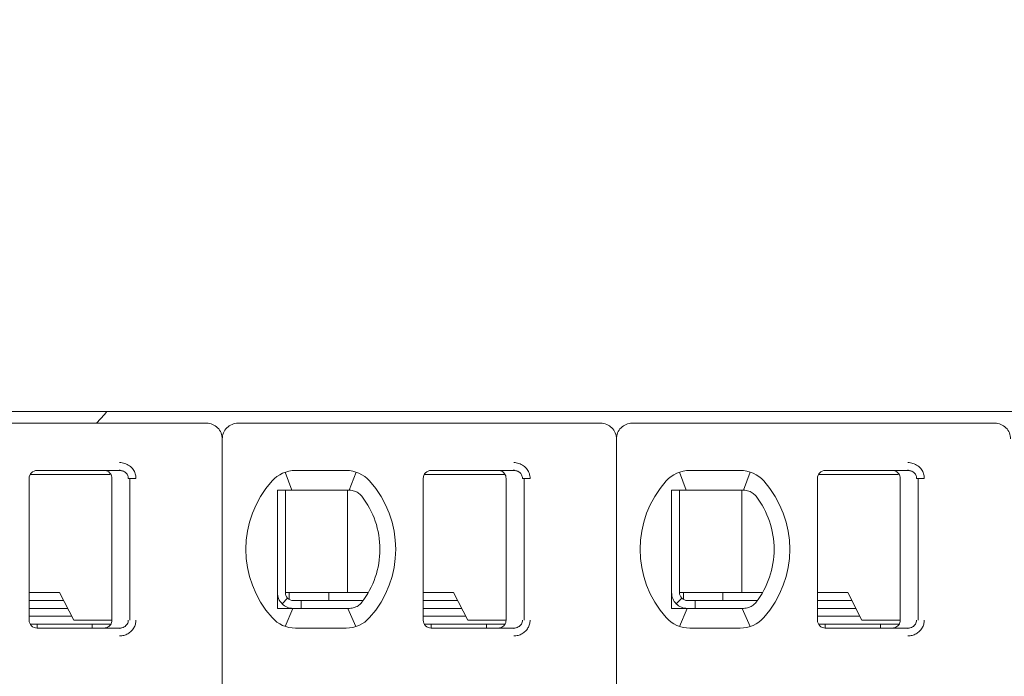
# Model space of a CAD drawing. Header units: millimetres. Extents: x -1114 to 1396, y -630 to 631.
# Tile 727 of 780: x 441.13 to 453.62, y 473.23 to 481.56. Entities that reach past the tile are written whole.
import ezdxf

# ---------------------------------------------------------------- set-up
doc = ezdxf.new("R2010")
doc.units = ezdxf.units.MM
doc.header["$MEASUREMENT"] = 0

msp = doc.modelspace()

# ---------------------------------------------------------------- linework, layer by layer
at = {"lineweight": 18}
for points, knots in [([(1038.9843, -629.7647), (1038.9843, -629.7647), (-1111.4882, -629.7647), (-1111.4882, -629.7647), (-1111.4882, -629.7647), (-1111.4882, -629.7647), (-1111.4882, 630.7883), (-1111.4882, 630.7883), (-1111.4882, 630.7883), (-1111.4882, 630.7883), (1038.9843, 630.7883), (1038.9843, 630.7883)], [0, 0, 0, 0, 0.3333333, 0.3333333, 0.3333333, 0.3333333, 0.6666667, 0.6666667, 0.6666667, 0.6666667, 1, 1, 1, 1]), ([(443.7044, 476.2434), (443.7044, 476.2964), (443.6834, 476.3473), (443.6458, 476.3848), (443.6458, 476.3848), (443.6083, 476.4223), (443.5575, 476.4434), (443.5044, 476.4434)], [0, 0, 0, 0, 0.5, 0.5, 0.5, 0.5, 1, 1, 1, 1]), ([(443.9044, 476.4434), (443.8514, 476.4434), (443.8005, 476.4223), (443.763, 476.3848), (443.763, 476.3848), (443.7255, 476.3473), (443.7044, 476.2964), (443.7044, 476.2434)], [0, 0, 0, 0, 0.5, 0.5, 0.5, 0.5, 1, 1, 1, 1]), ([(448.7044, 476.2434), (448.7044, 476.2964), (448.6834, 476.3473), (448.6458, 476.3848), (448.6458, 476.3848), (448.6083, 476.4223), (448.5575, 476.4434), (448.5044, 476.4434)], [0, 0, 0, 0, 0.5, 0.5, 0.5, 0.5, 1, 1, 1, 1]), ([(448.9044, 476.4434), (448.8514, 476.4434), (448.8005, 476.4223), (448.763, 476.3848), (448.763, 476.3848), (448.7255, 476.3473), (448.7044, 476.2964), (448.7044, 476.2434)], [0, 0, 0, 0, 0.5, 0.5, 0.5, 0.5, 1, 1, 1, 1]), ([(453.7044, 476.2434), (453.7044, 476.2964), (453.6834, 476.3473), (453.6458, 476.3848), (453.6458, 476.3848), (453.6083, 476.4223), (453.5575, 476.4434), (453.5044, 476.4434)], [0, 0, 0, 0, 0.5, 0.5, 0.5, 0.5, 1, 1, 1, 1]), ([(442.4019, 475.9434), (442.4239, 475.9435), (442.445, 475.9403), (442.4661, 475.9335), (442.4661, 475.9335), (442.4872, 475.9267), (442.5083, 475.9165), (442.5268, 475.9028), (442.5268, 475.9028), (442.5454, 475.8892), (442.5615, 475.8723), (442.5737, 475.855), (442.5737, 475.855), (442.5859, 475.8378), (442.5942, 475.8203), (442.5999, 475.8018), (442.5999, 475.8018), (442.6056, 475.7832), (442.6088, 475.7637), (442.6089, 475.7434)], [0, 0, 0, 0, 0.2, 0.2, 0.2, 0.2, 0.4, 0.4, 0.4, 0.4, 0.6, 0.6, 0.6, 0.6, 0.8, 0.8, 0.8, 0.8, 1, 1, 1, 1]), ([(447.4019, 475.9434), (447.4239, 475.9435), (447.445, 475.9403), (447.4661, 475.9335), (447.4661, 475.9335), (447.4872, 475.9267), (447.5083, 475.9165), (447.5268, 475.9028), (447.5268, 475.9028), (447.5454, 475.8892), (447.5615, 475.8723), (447.5737, 475.855), (447.5737, 475.855), (447.5859, 475.8378), (447.5942, 475.8203), (447.5999, 475.8018), (447.5999, 475.8018), (447.6056, 475.7832), (447.6088, 475.7637), (447.6089, 475.7434)], [0, 0, 0, 0, 0.2, 0.2, 0.2, 0.2, 0.4, 0.4, 0.4, 0.4, 0.6, 0.6, 0.6, 0.6, 0.8, 0.8, 0.8, 0.8, 1, 1, 1, 1]), ([(452.4019, 475.9434), (452.4239, 475.9435), (452.445, 475.9403), (452.4661, 475.9335), (452.4661, 475.9335), (452.4872, 475.9267), (452.5083, 475.9165), (452.5268, 475.9028), (452.5268, 475.9028), (452.5454, 475.8892), (452.5615, 475.8723), (452.5737, 475.855), (452.5737, 475.855), (452.5859, 475.8378), (452.5942, 475.8203), (452.5999, 475.8018), (452.5999, 475.8018), (452.6056, 475.7832), (452.6088, 475.7637), (452.6089, 475.7434)], [0, 0, 0, 0, 0.2, 0.2, 0.2, 0.2, 0.4, 0.4, 0.4, 0.4, 0.6, 0.6, 0.6, 0.6, 0.8, 0.8, 0.8, 0.8, 1, 1, 1, 1]), ([(441.3544, 475.8434), (441.3279, 475.8434), (441.3025, 475.8328), (441.2837, 475.8141), (441.2837, 475.8141), (441.265, 475.7953), (441.2544, 475.7699), (441.2544, 475.7434)], [0, 0, 0, 0, 0.5, 0.5, 0.5, 0.5, 1, 1, 1, 1]), ([(441.3544, 475.8434), (441.3279, 475.8434), (441.3025, 475.8328), (441.2837, 475.8141), (441.2837, 475.8141), (441.265, 475.7953), (441.2544, 475.7699), (441.2544, 475.7434)], [0, 0, 0, 0, 0.5, 0.5, 0.5, 0.5, 1, 1, 1, 1]), ([(442.3044, 475.7434), (442.3044, 475.7538), (442.3028, 475.7642), (442.2996, 475.7742), (442.2996, 475.7742), (442.2963, 475.7841), (442.2915, 475.7936), (442.2854, 475.8021), (442.2854, 475.8021), (442.2793, 475.8105), (442.2718, 475.818), (442.2634, 475.8241), (442.2634, 475.8241), (442.255, 475.8303), (442.2455, 475.8352), (442.2355, 475.8384), (442.2355, 475.8384), (442.2255, 475.8417), (442.215, 475.8434), (442.2044, 475.8434)], [0, 0, 0, 0, 0.2, 0.2, 0.2, 0.2, 0.4, 0.4, 0.4, 0.4, 0.6, 0.6, 0.6, 0.6, 0.8, 0.8, 0.8, 0.8, 1, 1, 1, 1]), ([(442.4019, 475.8434), (442.4106, 475.8434), (442.4193, 475.8424), (442.4278, 475.8406), (442.4278, 475.8406), (442.4362, 475.8387), (442.4444, 475.836), (442.4521, 475.8325), (442.4521, 475.8325), (442.4597, 475.8289), (442.4668, 475.8246), (442.4734, 475.8196), (442.4734, 475.8196), (442.4796, 475.8148), (442.4852, 475.8094), (442.4901, 475.8035), (442.4901, 475.8035), (442.4947, 475.7981), (442.4986, 475.7922), (442.5018, 475.7859), (442.5018, 475.7859), (442.5051, 475.7797), (442.5076, 475.7731), (442.5094, 475.7663), (442.5094, 475.7663), (442.5113, 475.7588), (442.5123, 475.7511), (442.5123, 475.7434)], [0, 0, 0, 0, 0.1428571, 0.1428571, 0.1428571, 0.1428571, 0.2857143, 0.2857143, 0.2857143, 0.2857143, 0.4285714, 0.4285714, 0.4285714, 0.4285714, 0.5714286, 0.5714286, 0.5714286, 0.5714286, 0.7142857, 0.7142857, 0.7142857, 0.7142857, 0.8571429, 0.8571429, 0.8571429, 0.8571429, 1, 1, 1, 1]), ([(446.3544, 475.8434), (446.3279, 475.8434), (446.3025, 475.8328), (446.2837, 475.8141), (446.2837, 475.8141), (446.265, 475.7953), (446.2544, 475.7699), (446.2544, 475.7434)], [0, 0, 0, 0, 0.5, 0.5, 0.5, 0.5, 1, 1, 1, 1]), ([(446.3544, 475.8434), (446.3279, 475.8434), (446.3025, 475.8328), (446.2837, 475.8141), (446.2837, 475.8141), (446.265, 475.7953), (446.2544, 475.7699), (446.2544, 475.7434)], [0, 0, 0, 0, 0.5, 0.5, 0.5, 0.5, 1, 1, 1, 1]), ([(447.3044, 475.7434), (447.3044, 475.7538), (447.3028, 475.7642), (447.2996, 475.7742), (447.2996, 475.7742), (447.2963, 475.7841), (447.2915, 475.7936), (447.2854, 475.8021), (447.2854, 475.8021), (447.2793, 475.8105), (447.2718, 475.818), (447.2634, 475.8241), (447.2634, 475.8241), (447.255, 475.8303), (447.2455, 475.8352), (447.2355, 475.8384), (447.2355, 475.8384), (447.2255, 475.8417), (447.215, 475.8434), (447.2044, 475.8434)], [0, 0, 0, 0, 0.2, 0.2, 0.2, 0.2, 0.4, 0.4, 0.4, 0.4, 0.6, 0.6, 0.6, 0.6, 0.8, 0.8, 0.8, 0.8, 1, 1, 1, 1]), ([(447.4019, 475.8434), (447.4106, 475.8434), (447.4193, 475.8424), (447.4278, 475.8406), (447.4278, 475.8406), (447.4362, 475.8387), (447.4444, 475.836), (447.4521, 475.8325), (447.4521, 475.8325), (447.4597, 475.8289), (447.4668, 475.8246), (447.4734, 475.8196), (447.4734, 475.8196), (447.4796, 475.8148), (447.4852, 475.8094), (447.4901, 475.8035), (447.4901, 475.8035), (447.4947, 475.7981), (447.4986, 475.7922), (447.5018, 475.7859), (447.5018, 475.7859), (447.5051, 475.7797), (447.5076, 475.7731), (447.5094, 475.7663), (447.5094, 475.7663), (447.5113, 475.7588), (447.5123, 475.7511), (447.5123, 475.7434)], [0, 0, 0, 0, 0.1428571, 0.1428571, 0.1428571, 0.1428571, 0.2857143, 0.2857143, 0.2857143, 0.2857143, 0.4285714, 0.4285714, 0.4285714, 0.4285714, 0.5714286, 0.5714286, 0.5714286, 0.5714286, 0.7142857, 0.7142857, 0.7142857, 0.7142857, 0.8571429, 0.8571429, 0.8571429, 0.8571429, 1, 1, 1, 1]), ([(451.3544, 475.8434), (451.3279, 475.8434), (451.3025, 475.8328), (451.2837, 475.8141), (451.2837, 475.8141), (451.265, 475.7953), (451.2544, 475.7699), (451.2544, 475.7434)], [0, 0, 0, 0, 0.5, 0.5, 0.5, 0.5, 1, 1, 1, 1]), ([(451.3544, 475.8434), (451.3279, 475.8434), (451.3025, 475.8328), (451.2837, 475.8141), (451.2837, 475.8141), (451.265, 475.7953), (451.2544, 475.7699), (451.2544, 475.7434)], [0, 0, 0, 0, 0.5, 0.5, 0.5, 0.5, 1, 1, 1, 1]), ([(452.3044, 475.7434), (452.3044, 475.7538), (452.3028, 475.7642), (452.2996, 475.7742), (452.2996, 475.7742), (452.2963, 475.7841), (452.2915, 475.7936), (452.2854, 475.8021), (452.2854, 475.8021), (452.2793, 475.8105), (452.2718, 475.818), (452.2634, 475.8241), (452.2634, 475.8241), (452.255, 475.8303), (452.2455, 475.8352), (452.2355, 475.8384), (452.2355, 475.8384), (452.2255, 475.8417), (452.215, 475.8434), (452.2044, 475.8434)], [0, 0, 0, 0, 0.2, 0.2, 0.2, 0.2, 0.4, 0.4, 0.4, 0.4, 0.6, 0.6, 0.6, 0.6, 0.8, 0.8, 0.8, 0.8, 1, 1, 1, 1]), ([(452.4019, 475.8434), (452.4106, 475.8434), (452.4193, 475.8424), (452.4278, 475.8406), (452.4278, 475.8406), (452.4362, 475.8387), (452.4444, 475.836), (452.4521, 475.8325), (452.4521, 475.8325), (452.4597, 475.8289), (452.4668, 475.8246), (452.4734, 475.8196), (452.4734, 475.8196), (452.4796, 475.8148), (452.4852, 475.8094), (452.4901, 475.8035), (452.4901, 475.8035), (452.4947, 475.7981), (452.4986, 475.7922), (452.5018, 475.7859), (452.5018, 475.7859), (452.5051, 475.7797), (452.5076, 475.7731), (452.5094, 475.7663), (452.5094, 475.7663), (452.5113, 475.7588), (452.5123, 475.7511), (452.5123, 475.7434)], [0, 0, 0, 0, 0.1428571, 0.1428571, 0.1428571, 0.1428571, 0.2857143, 0.2857143, 0.2857143, 0.2857143, 0.4285714, 0.4285714, 0.4285714, 0.4285714, 0.5714286, 0.5714286, 0.5714286, 0.5714286, 0.7142857, 0.7142857, 0.7142857, 0.7142857, 0.8571429, 0.8571429, 0.8571429, 0.8571429, 1, 1, 1, 1]), ([(444.4659, 475.5934), (444.4591, 475.5934), (444.4523, 475.5934), (444.4455, 475.5934), (444.4455, 475.5934), (444.4387, 475.5934), (444.4319, 475.5934), (444.425, 475.5934), (444.425, 475.5934), (444.4182, 475.5934), (444.4113, 475.5934), (444.4044, 475.5934)], [0, 0, 0, 0, 0.3333333, 0.3333333, 0.3333333, 0.3333333, 0.6666667, 0.6666667, 0.6666667, 0.6666667, 1, 1, 1, 1]), ([(444.4044, 475.5934), (444.4044, 475.5424), (444.4044, 475.49), (444.4044, 475.435), (444.4044, 475.435), (444.4044, 475.4076), (444.4044, 475.3795), (444.4044, 475.3505), (444.4044, 475.3505), (444.4044, 475.3361), (444.4044, 475.3214), (444.4044, 475.3065), (444.4044, 475.3065), (444.4044, 475.2915), (444.4044, 475.2764), (444.4044, 475.261), (444.4044, 475.261), (444.4044, 475.2302), (444.4044, 475.1987), (444.4044, 475.166), (444.4044, 475.166), (444.4044, 475.1333), (444.4044, 475.0994), (444.4044, 475.0641), (444.4044, 475.0641), (444.4044, 475.0464), (444.4044, 475.0285), (444.4044, 475.0104), (444.4044, 475.0104), (444.4044, 474.9923), (444.4044, 474.974), (444.4044, 474.9555), (444.4044, 474.9555), (444.4044, 474.937), (444.4044, 474.9182), (444.4044, 474.8993), (444.4044, 474.8993), (444.4044, 474.8803), (444.4044, 474.8611), (444.4044, 474.842), (444.4044, 474.842), (444.4044, 474.804), (444.4044, 474.7665), (444.4044, 474.7294), (444.4044, 474.7294), (444.4044, 474.7201), (444.4044, 474.7109), (444.4044, 474.7017), (444.4044, 474.7017), (444.4044, 474.6925), (444.4044, 474.6833), (444.4044, 474.6741), (444.4044, 474.6741), (444.4044, 474.6559), (444.4044, 474.6381), (444.4044, 474.6206), (444.4044, 474.6206), (444.4044, 474.5857), (444.4044, 474.552), (444.4044, 474.5194), (444.4044, 474.5194), (444.4044, 474.5031), (444.4044, 474.487), (444.4044, 474.4711), (444.4044, 474.4711), (444.4044, 474.4553), (444.4044, 474.4396), (444.4044, 474.4243), (444.4044, 474.4243), (444.4044, 474.3936), (444.4044, 474.364), (444.4044, 474.3353), (444.4044, 474.3353), (444.4044, 474.3065), (444.4044, 474.2785), (444.4044, 474.2512), (444.4044, 474.2512), (444.4044, 474.1965), (444.4044, 474.1442), (444.4044, 474.0934)], [0, 0, 0, 0, 0.05, 0.05, 0.05, 0.05, 0.1, 0.1, 0.1, 0.1, 0.15, 0.15, 0.15, 0.15, 0.2, 0.2, 0.2, 0.2, 0.25, 0.25, 0.25, 0.25, 0.3, 0.3, 0.3, 0.3, 0.35, 0.35, 0.35, 0.35, 0.4, 0.4, 0.4, 0.4, 0.45, 0.45, 0.45, 0.45, 0.5, 0.5, 0.5, 0.5, 0.55, 0.55, 0.55, 0.55, 0.6, 0.6, 0.6, 0.6, 0.65, 0.65, 0.65, 0.65, 0.7, 0.7, 0.7, 0.7, 0.75, 0.75, 0.75, 0.75, 0.8, 0.8, 0.8, 0.8, 0.85, 0.85, 0.85, 0.85, 0.9, 0.9, 0.9, 0.9, 0.95, 0.95, 0.95, 0.95, 1, 1, 1, 1]), ([(444.6336, 475.5934), (444.6285, 475.5934), (444.6232, 475.5934), (444.618, 475.5934), (444.618, 475.5934), (444.6127, 475.5934), (444.6074, 475.5934), (444.602, 475.5934), (444.602, 475.5934), (444.5966, 475.5934), (444.5911, 475.5934), (444.5855, 475.5934), (444.5855, 475.5934), (444.5798, 475.5934), (444.574, 475.5934), (444.568, 475.5934), (444.568, 475.5934), (444.562, 475.5934), (444.5559, 475.5934), (444.5496, 475.5934), (444.5496, 475.5934), (444.5434, 475.5934), (444.5369, 475.5934), (444.5303, 475.5934), (444.5303, 475.5934), (444.5238, 475.5934), (444.517, 475.5934), (444.5101, 475.5934), (444.5101, 475.5934), (444.5031, 475.5934), (444.496, 475.5934), (444.4886, 475.5934), (444.4886, 475.5934), (444.4813, 475.5934), (444.4737, 475.5934), (444.4659, 475.5934)], [0, 0, 0, 0, 0.1111111, 0.1111111, 0.1111111, 0.1111111, 0.2222222, 0.2222222, 0.2222222, 0.2222222, 0.3333333, 0.3333333, 0.3333333, 0.3333333, 0.4444444, 0.4444444, 0.4444444, 0.4444444, 0.5555556, 0.5555556, 0.5555556, 0.5555556, 0.6666667, 0.6666667, 0.6666667, 0.6666667, 0.7777778, 0.7777778, 0.7777778, 0.7777778, 0.8888889, 0.8888889, 0.8888889, 0.8888889, 1, 1, 1, 1]), ([(445.2752, 475.5934), (445.2797, 475.5934), (445.2842, 475.5934), (445.2888, 475.5934), (445.2888, 475.5934), (445.2934, 475.5934), (445.2981, 475.5934), (445.3027, 475.5934), (445.3027, 475.5934), (445.3074, 475.5934), (445.3121, 475.5934), (445.3168, 475.5934)], [0, 0, 0, 0, 0.3333333, 0.3333333, 0.3333333, 0.3333333, 0.6666667, 0.6666667, 0.6666667, 0.6666667, 1, 1, 1, 1]), ([(445.3168, 475.5934), (445.3281, 475.5934), (445.3393, 475.5924), (445.3504, 475.5905), (445.3504, 475.5905), (445.3615, 475.5886), (445.3725, 475.5858), (445.3832, 475.582), (445.3832, 475.582), (445.3939, 475.5783), (445.4044, 475.5736), (445.4145, 475.5679)], [0, 0, 0, 0, 0.3333333, 0.3333333, 0.3333333, 0.3333333, 0.6666667, 0.6666667, 0.6666667, 0.6666667, 1, 1, 1, 1]), ([(445.4145, 475.5679), (445.4227, 475.5633), (445.4305, 475.5582), (445.4378, 475.5526), (445.4378, 475.5526), (445.4452, 475.547), (445.452, 475.5411), (445.4582, 475.5348), (445.4582, 475.5348), (445.4644, 475.5286), (445.47, 475.5222), (445.4751, 475.5156)], [0, 0, 0, 0, 0.3333333, 0.3333333, 0.3333333, 0.3333333, 0.6666667, 0.6666667, 0.6666667, 0.6666667, 1, 1, 1, 1]), ([(449.4659, 475.5934), (449.4591, 475.5934), (449.4523, 475.5934), (449.4455, 475.5934), (449.4455, 475.5934), (449.4387, 475.5934), (449.4319, 475.5934), (449.425, 475.5934), (449.425, 475.5934), (449.4182, 475.5934), (449.4113, 475.5934), (449.4044, 475.5934)], [0, 0, 0, 0, 0.3333333, 0.3333333, 0.3333333, 0.3333333, 0.6666667, 0.6666667, 0.6666667, 0.6666667, 1, 1, 1, 1]), ([(449.4044, 475.5934), (449.4044, 475.5424), (449.4044, 475.49), (449.4044, 475.435), (449.4044, 475.435), (449.4044, 475.4076), (449.4044, 475.3795), (449.4044, 475.3505), (449.4044, 475.3505), (449.4044, 475.3361), (449.4044, 475.3214), (449.4044, 475.3065), (449.4044, 475.3065), (449.4044, 475.2915), (449.4044, 475.2764), (449.4044, 475.261), (449.4044, 475.261), (449.4044, 475.2302), (449.4044, 475.1987), (449.4044, 475.166), (449.4044, 475.166), (449.4044, 475.1333), (449.4044, 475.0994), (449.4044, 475.0641), (449.4044, 475.0641), (449.4044, 475.0464), (449.4044, 475.0285), (449.4044, 475.0104), (449.4044, 475.0104), (449.4044, 474.9923), (449.4044, 474.974), (449.4044, 474.9555), (449.4044, 474.9555), (449.4044, 474.937), (449.4044, 474.9182), (449.4044, 474.8993), (449.4044, 474.8993), (449.4044, 474.8803), (449.4044, 474.8611), (449.4044, 474.842), (449.4044, 474.842), (449.4044, 474.804), (449.4044, 474.7665), (449.4044, 474.7294), (449.4044, 474.7294), (449.4044, 474.7201), (449.4044, 474.7109), (449.4044, 474.7017), (449.4044, 474.7017), (449.4044, 474.6925), (449.4044, 474.6833), (449.4044, 474.6741), (449.4044, 474.6741), (449.4044, 474.6559), (449.4044, 474.6381), (449.4044, 474.6206), (449.4044, 474.6206), (449.4044, 474.5857), (449.4044, 474.552), (449.4044, 474.5194), (449.4044, 474.5194), (449.4044, 474.5031), (449.4044, 474.487), (449.4044, 474.4711), (449.4044, 474.4711), (449.4044, 474.4553), (449.4044, 474.4396), (449.4044, 474.4243), (449.4044, 474.4243), (449.4044, 474.3936), (449.4044, 474.364), (449.4044, 474.3353), (449.4044, 474.3353), (449.4044, 474.3065), (449.4044, 474.2785), (449.4044, 474.2512), (449.4044, 474.2512), (449.4044, 474.1965), (449.4044, 474.1442), (449.4044, 474.0934)], [0, 0, 0, 0, 0.05, 0.05, 0.05, 0.05, 0.1, 0.1, 0.1, 0.1, 0.15, 0.15, 0.15, 0.15, 0.2, 0.2, 0.2, 0.2, 0.25, 0.25, 0.25, 0.25, 0.3, 0.3, 0.3, 0.3, 0.35, 0.35, 0.35, 0.35, 0.4, 0.4, 0.4, 0.4, 0.45, 0.45, 0.45, 0.45, 0.5, 0.5, 0.5, 0.5, 0.55, 0.55, 0.55, 0.55, 0.6, 0.6, 0.6, 0.6, 0.65, 0.65, 0.65, 0.65, 0.7, 0.7, 0.7, 0.7, 0.75, 0.75, 0.75, 0.75, 0.8, 0.8, 0.8, 0.8, 0.85, 0.85, 0.85, 0.85, 0.9, 0.9, 0.9, 0.9, 0.95, 0.95, 0.95, 0.95, 1, 1, 1, 1]), ([(449.6336, 475.5934), (449.6285, 475.5934), (449.6232, 475.5934), (449.618, 475.5934), (449.618, 475.5934), (449.6127, 475.5934), (449.6074, 475.5934), (449.602, 475.5934), (449.602, 475.5934), (449.5966, 475.5934), (449.5911, 475.5934), (449.5855, 475.5934), (449.5855, 475.5934), (449.5798, 475.5934), (449.574, 475.5934), (449.568, 475.5934), (449.568, 475.5934), (449.562, 475.5934), (449.5559, 475.5934), (449.5496, 475.5934), (449.5496, 475.5934), (449.5434, 475.5934), (449.5369, 475.5934), (449.5303, 475.5934), (449.5303, 475.5934), (449.5238, 475.5934), (449.517, 475.5934), (449.5101, 475.5934), (449.5101, 475.5934), (449.5031, 475.5934), (449.496, 475.5934), (449.4886, 475.5934), (449.4886, 475.5934), (449.4813, 475.5934), (449.4737, 475.5934), (449.4659, 475.5934)], [0, 0, 0, 0, 0.1111111, 0.1111111, 0.1111111, 0.1111111, 0.2222222, 0.2222222, 0.2222222, 0.2222222, 0.3333333, 0.3333333, 0.3333333, 0.3333333, 0.4444444, 0.4444444, 0.4444444, 0.4444444, 0.5555556, 0.5555556, 0.5555556, 0.5555556, 0.6666667, 0.6666667, 0.6666667, 0.6666667, 0.7777778, 0.7777778, 0.7777778, 0.7777778, 0.8888889, 0.8888889, 0.8888889, 0.8888889, 1, 1, 1, 1]), ([(450.2752, 475.5934), (450.2797, 475.5934), (450.2842, 475.5934), (450.2888, 475.5934), (450.2888, 475.5934), (450.2934, 475.5934), (450.2981, 475.5934), (450.3027, 475.5934), (450.3027, 475.5934), (450.3074, 475.5934), (450.3121, 475.5934), (450.3168, 475.5934)], [0, 0, 0, 0, 0.3333333, 0.3333333, 0.3333333, 0.3333333, 0.6666667, 0.6666667, 0.6666667, 0.6666667, 1, 1, 1, 1]), ([(450.3168, 475.5934), (450.3281, 475.5934), (450.3393, 475.5924), (450.3504, 475.5905), (450.3504, 475.5905), (450.3615, 475.5886), (450.3725, 475.5858), (450.3832, 475.582), (450.3832, 475.582), (450.3939, 475.5783), (450.4044, 475.5736), (450.4145, 475.5679)], [0, 0, 0, 0, 0.3333333, 0.3333333, 0.3333333, 0.3333333, 0.6666667, 0.6666667, 0.6666667, 0.6666667, 1, 1, 1, 1]), ([(450.4145, 475.5679), (450.4227, 475.5633), (450.4305, 475.5582), (450.4378, 475.5526), (450.4378, 475.5526), (450.4452, 475.547), (450.452, 475.5411), (450.4582, 475.5348), (450.4582, 475.5348), (450.4644, 475.5286), (450.47, 475.5222), (450.4751, 475.5156)], [0, 0, 0, 0, 0.3333333, 0.3333333, 0.3333333, 0.3333333, 0.6666667, 0.6666667, 0.6666667, 0.6666667, 1, 1, 1, 1]), ([(444.4044, 474.2934), (444.4044, 474.2403), (444.4255, 474.1895), (444.463, 474.152), (444.463, 474.152), (444.5005, 474.1144), (444.5514, 474.0934), (444.6044, 474.0934)], [0, 0, 0, 0, 0.5, 0.5, 0.5, 0.5, 1, 1, 1, 1]), ([(444.5044, 474.2934), (444.5044, 474.2669), (444.515, 474.2414), (444.5337, 474.2227), (444.5337, 474.2227), (444.5525, 474.2039), (444.5779, 474.1934), (444.6044, 474.1934)], [0, 0, 0, 0, 0.5, 0.5, 0.5, 0.5, 1, 1, 1, 1]), ([(449.4044, 474.2934), (449.4044, 474.2403), (449.4255, 474.1895), (449.463, 474.152), (449.463, 474.152), (449.5005, 474.1144), (449.5514, 474.0934), (449.6044, 474.0934)], [0, 0, 0, 0, 0.5, 0.5, 0.5, 0.5, 1, 1, 1, 1]), ([(449.5044, 474.2934), (449.5044, 474.2669), (449.515, 474.2414), (449.5337, 474.2227), (449.5337, 474.2227), (449.5525, 474.2039), (449.5779, 474.1934), (449.6044, 474.1934)], [0, 0, 0, 0, 0.5, 0.5, 0.5, 0.5, 1, 1, 1, 1]), ([(445.4751, 474.1712), (445.4698, 474.1643), (445.464, 474.1576), (445.4577, 474.1514), (445.4577, 474.1514), (445.4514, 474.1451), (445.4446, 474.1393), (445.4374, 474.1338), (445.4374, 474.1338), (445.4302, 474.1284), (445.4225, 474.1233), (445.4145, 474.1188)], [0, 0, 0, 0, 0.3333333, 0.3333333, 0.3333333, 0.3333333, 0.6666667, 0.6666667, 0.6666667, 0.6666667, 1, 1, 1, 1]), ([(450.4751, 474.1712), (450.4698, 474.1643), (450.464, 474.1576), (450.4577, 474.1514), (450.4577, 474.1514), (450.4514, 474.1451), (450.4446, 474.1393), (450.4374, 474.1338), (450.4374, 474.1338), (450.4302, 474.1284), (450.4225, 474.1233), (450.4145, 474.1188)], [0, 0, 0, 0, 0.3333333, 0.3333333, 0.3333333, 0.3333333, 0.6666667, 0.6666667, 0.6666667, 0.6666667, 1, 1, 1, 1]), ([(444.4044, 474.0934), (444.4113, 474.0934), (444.4182, 474.0934), (444.425, 474.0934), (444.425, 474.0934), (444.4319, 474.0934), (444.4387, 474.0934), (444.4455, 474.0934), (444.4455, 474.0934), (444.4523, 474.0934), (444.4591, 474.0934), (444.4659, 474.0934)], [0, 0, 0, 0, 0.3333333, 0.3333333, 0.3333333, 0.3333333, 0.6666667, 0.6666667, 0.6666667, 0.6666667, 1, 1, 1, 1]), ([(444.4659, 474.0934), (444.4737, 474.0934), (444.4813, 474.0934), (444.4886, 474.0934), (444.4886, 474.0934), (444.496, 474.0934), (444.5031, 474.0934), (444.5101, 474.0934), (444.5101, 474.0934), (444.517, 474.0934), (444.5238, 474.0934), (444.5303, 474.0934), (444.5303, 474.0934), (444.5369, 474.0934), (444.5434, 474.0934), (444.5496, 474.0934), (444.5496, 474.0934), (444.5559, 474.0934), (444.562, 474.0934), (444.568, 474.0934), (444.568, 474.0934), (444.574, 474.0934), (444.5798, 474.0934), (444.5854, 474.0934), (444.5854, 474.0934), (444.5911, 474.0934), (444.5966, 474.0934), (444.602, 474.0934), (444.602, 474.0934), (444.6074, 474.0934), (444.6127, 474.0934), (444.618, 474.0934), (444.618, 474.0934), (444.6232, 474.0934), (444.6284, 474.0934), (444.6336, 474.0934)], [0, 0, 0, 0, 0.1111111, 0.1111111, 0.1111111, 0.1111111, 0.2222222, 0.2222222, 0.2222222, 0.2222222, 0.3333333, 0.3333333, 0.3333333, 0.3333333, 0.4444444, 0.4444444, 0.4444444, 0.4444444, 0.5555556, 0.5555556, 0.5555556, 0.5555556, 0.6666667, 0.6666667, 0.6666667, 0.6666667, 0.7777778, 0.7777778, 0.7777778, 0.7777778, 0.8888889, 0.8888889, 0.8888889, 0.8888889, 1, 1, 1, 1]), ([(445.3168, 474.0934), (445.3121, 474.0934), (445.3074, 474.0934), (445.3027, 474.0934), (445.3027, 474.0934), (445.298, 474.0934), (445.2934, 474.0934), (445.2888, 474.0934), (445.2888, 474.0934), (445.2842, 474.0934), (445.2797, 474.0934), (445.2752, 474.0934)], [0, 0, 0, 0, 0.3333333, 0.3333333, 0.3333333, 0.3333333, 0.6666667, 0.6666667, 0.6666667, 0.6666667, 1, 1, 1, 1]), ([(445.4145, 474.1188), (445.4044, 474.1132), (445.3939, 474.1085), (445.3831, 474.1047), (445.3831, 474.1047), (445.3724, 474.1009), (445.3614, 474.0981), (445.3503, 474.0962), (445.3503, 474.0962), (445.3393, 474.0943), (445.328, 474.0934), (445.3168, 474.0934)], [0, 0, 0, 0, 0.3333333, 0.3333333, 0.3333333, 0.3333333, 0.6666667, 0.6666667, 0.6666667, 0.6666667, 1, 1, 1, 1]), ([(449.4044, 474.0934), (449.4113, 474.0934), (449.4182, 474.0934), (449.425, 474.0934), (449.425, 474.0934), (449.4319, 474.0934), (449.4387, 474.0934), (449.4455, 474.0934), (449.4455, 474.0934), (449.4523, 474.0934), (449.4591, 474.0934), (449.4659, 474.0934)], [0, 0, 0, 0, 0.3333333, 0.3333333, 0.3333333, 0.3333333, 0.6666667, 0.6666667, 0.6666667, 0.6666667, 1, 1, 1, 1]), ([(449.4659, 474.0934), (449.4737, 474.0934), (449.4813, 474.0934), (449.4886, 474.0934), (449.4886, 474.0934), (449.496, 474.0934), (449.5031, 474.0934), (449.5101, 474.0934), (449.5101, 474.0934), (449.517, 474.0934), (449.5238, 474.0934), (449.5303, 474.0934), (449.5303, 474.0934), (449.5369, 474.0934), (449.5434, 474.0934), (449.5496, 474.0934), (449.5496, 474.0934), (449.5559, 474.0934), (449.562, 474.0934), (449.568, 474.0934), (449.568, 474.0934), (449.574, 474.0934), (449.5798, 474.0934), (449.5854, 474.0934), (449.5854, 474.0934), (449.5911, 474.0934), (449.5966, 474.0934), (449.602, 474.0934), (449.602, 474.0934), (449.6074, 474.0934), (449.6127, 474.0934), (449.618, 474.0934), (449.618, 474.0934), (449.6232, 474.0934), (449.6284, 474.0934), (449.6336, 474.0934)], [0, 0, 0, 0, 0.1111111, 0.1111111, 0.1111111, 0.1111111, 0.2222222, 0.2222222, 0.2222222, 0.2222222, 0.3333333, 0.3333333, 0.3333333, 0.3333333, 0.4444444, 0.4444444, 0.4444444, 0.4444444, 0.5555556, 0.5555556, 0.5555556, 0.5555556, 0.6666667, 0.6666667, 0.6666667, 0.6666667, 0.7777778, 0.7777778, 0.7777778, 0.7777778, 0.8888889, 0.8888889, 0.8888889, 0.8888889, 1, 1, 1, 1]), ([(450.3168, 474.0934), (450.3121, 474.0934), (450.3074, 474.0934), (450.3027, 474.0934), (450.3027, 474.0934), (450.298, 474.0934), (450.2934, 474.0934), (450.2888, 474.0934), (450.2888, 474.0934), (450.2842, 474.0934), (450.2797, 474.0934), (450.2752, 474.0934)], [0, 0, 0, 0, 0.3333333, 0.3333333, 0.3333333, 0.3333333, 0.6666667, 0.6666667, 0.6666667, 0.6666667, 1, 1, 1, 1]), ([(450.4145, 474.1188), (450.4044, 474.1132), (450.3939, 474.1085), (450.3831, 474.1047), (450.3831, 474.1047), (450.3724, 474.1009), (450.3614, 474.0981), (450.3503, 474.0962), (450.3503, 474.0962), (450.3393, 474.0943), (450.328, 474.0934), (450.3168, 474.0934)], [0, 0, 0, 0, 0.3333333, 0.3333333, 0.3333333, 0.3333333, 0.6666667, 0.6666667, 0.6666667, 0.6666667, 1, 1, 1, 1]), ([(441.2544, 473.9434), (441.2544, 473.9169), (441.265, 473.8914), (441.2837, 473.8727), (441.2837, 473.8727), (441.3025, 473.8539), (441.3279, 473.8434), (441.3544, 473.8434)], [0, 0, 0, 0, 0.5, 0.5, 0.5, 0.5, 1, 1, 1, 1]), ([(441.2544, 473.9434), (441.2544, 473.9169), (441.265, 473.8914), (441.2837, 473.8727), (441.2837, 473.8727), (441.3025, 473.8539), (441.3279, 473.8434), (441.3544, 473.8434)], [0, 0, 0, 0, 0.5, 0.5, 0.5, 0.5, 1, 1, 1, 1]), ([(442.3044, 473.9434), (442.3044, 473.9329), (442.3028, 473.9225), (442.2996, 473.9126), (442.2996, 473.9126), (442.2963, 473.9026), (442.2915, 473.8932), (442.2854, 473.8847), (442.2854, 473.8847), (442.2793, 473.8762), (442.2718, 473.8688), (442.2634, 473.8626), (442.2634, 473.8626), (442.255, 473.8565), (442.2455, 473.8516), (442.2355, 473.8483), (442.2355, 473.8483), (442.2255, 473.8451), (442.215, 473.8434), (442.2044, 473.8434)], [0, 0, 0, 0, 0.2, 0.2, 0.2, 0.2, 0.4, 0.4, 0.4, 0.4, 0.6, 0.6, 0.6, 0.6, 0.8, 0.8, 0.8, 0.8, 1, 1, 1, 1]), ([(442.5123, 473.9434), (442.5123, 473.9349), (442.5111, 473.9264), (442.5088, 473.9182), (442.5088, 473.9182), (442.5064, 473.91), (442.5029, 473.9022), (442.4984, 473.8949), (442.4984, 473.8949), (442.4939, 473.8874), (442.4883, 473.8805), (442.4818, 473.8744), (442.4818, 473.8744), (442.4752, 473.8681), (442.4677, 473.8627), (442.4597, 473.8582), (442.4597, 473.8582), (442.4511, 473.8534), (442.4419, 473.8497), (442.4323, 473.8473), (442.4323, 473.8473), (442.4224, 473.8447), (442.4121, 473.8434), (442.4019, 473.8434)], [0, 0, 0, 0, 0.1666667, 0.1666667, 0.1666667, 0.1666667, 0.3333333, 0.3333333, 0.3333333, 0.3333333, 0.5, 0.5, 0.5, 0.5, 0.6666667, 0.6666667, 0.6666667, 0.6666667, 0.8333333, 0.8333333, 0.8333333, 0.8333333, 1, 1, 1, 1]), ([(442.6089, 473.9434), (442.6089, 473.926), (442.6067, 473.9092), (442.6022, 473.8927), (442.6022, 473.8927), (442.5976, 473.8761), (442.5908, 473.8598), (442.5819, 473.8447), (442.5819, 473.8447), (442.5731, 473.8296), (442.5624, 473.8157), (442.5495, 473.8032), (442.5495, 473.8032), (442.5367, 473.7906), (442.5218, 473.7795), (442.5061, 473.7706), (442.5061, 473.7706), (442.4904, 473.7617), (442.4739, 473.755), (442.4565, 473.7505), (442.4565, 473.7505), (442.4392, 473.7459), (442.4209, 473.7436), (442.4019, 473.7434)], [0, 0, 0, 0, 0.1666667, 0.1666667, 0.1666667, 0.1666667, 0.3333333, 0.3333333, 0.3333333, 0.3333333, 0.5, 0.5, 0.5, 0.5, 0.6666667, 0.6666667, 0.6666667, 0.6666667, 0.8333333, 0.8333333, 0.8333333, 0.8333333, 1, 1, 1, 1]), ([(446.2544, 473.9434), (446.2544, 473.9169), (446.265, 473.8914), (446.2837, 473.8727), (446.2837, 473.8727), (446.3025, 473.8539), (446.3279, 473.8434), (446.3544, 473.8434)], [0, 0, 0, 0, 0.5, 0.5, 0.5, 0.5, 1, 1, 1, 1]), ([(446.2544, 473.9434), (446.2544, 473.9169), (446.265, 473.8914), (446.2837, 473.8727), (446.2837, 473.8727), (446.3025, 473.8539), (446.3279, 473.8434), (446.3544, 473.8434)], [0, 0, 0, 0, 0.5, 0.5, 0.5, 0.5, 1, 1, 1, 1]), ([(447.3044, 473.9434), (447.3044, 473.9329), (447.3028, 473.9225), (447.2996, 473.9126), (447.2996, 473.9126), (447.2963, 473.9026), (447.2915, 473.8932), (447.2854, 473.8847), (447.2854, 473.8847), (447.2793, 473.8762), (447.2718, 473.8688), (447.2634, 473.8626), (447.2634, 473.8626), (447.255, 473.8565), (447.2455, 473.8516), (447.2355, 473.8483), (447.2355, 473.8483), (447.2255, 473.8451), (447.215, 473.8434), (447.2044, 473.8434)], [0, 0, 0, 0, 0.2, 0.2, 0.2, 0.2, 0.4, 0.4, 0.4, 0.4, 0.6, 0.6, 0.6, 0.6, 0.8, 0.8, 0.8, 0.8, 1, 1, 1, 1]), ([(447.5123, 473.9434), (447.5123, 473.9349), (447.5111, 473.9264), (447.5088, 473.9182), (447.5088, 473.9182), (447.5064, 473.91), (447.5029, 473.9022), (447.4984, 473.8949), (447.4984, 473.8949), (447.4939, 473.8874), (447.4883, 473.8805), (447.4818, 473.8744), (447.4818, 473.8744), (447.4752, 473.8681), (447.4677, 473.8627), (447.4597, 473.8582), (447.4597, 473.8582), (447.4511, 473.8534), (447.4419, 473.8497), (447.4323, 473.8473), (447.4323, 473.8473), (447.4224, 473.8447), (447.4121, 473.8434), (447.4019, 473.8434)], [0, 0, 0, 0, 0.1666667, 0.1666667, 0.1666667, 0.1666667, 0.3333333, 0.3333333, 0.3333333, 0.3333333, 0.5, 0.5, 0.5, 0.5, 0.6666667, 0.6666667, 0.6666667, 0.6666667, 0.8333333, 0.8333333, 0.8333333, 0.8333333, 1, 1, 1, 1]), ([(447.6089, 473.9434), (447.6089, 473.926), (447.6067, 473.9092), (447.6022, 473.8927), (447.6022, 473.8927), (447.5976, 473.8761), (447.5908, 473.8598), (447.5819, 473.8447), (447.5819, 473.8447), (447.5731, 473.8296), (447.5624, 473.8157), (447.5495, 473.8032), (447.5495, 473.8032), (447.5367, 473.7906), (447.5218, 473.7795), (447.5061, 473.7706), (447.5061, 473.7706), (447.4904, 473.7617), (447.4739, 473.755), (447.4565, 473.7505), (447.4565, 473.7505), (447.4392, 473.7459), (447.4209, 473.7436), (447.4019, 473.7434)], [0, 0, 0, 0, 0.1666667, 0.1666667, 0.1666667, 0.1666667, 0.3333333, 0.3333333, 0.3333333, 0.3333333, 0.5, 0.5, 0.5, 0.5, 0.6666667, 0.6666667, 0.6666667, 0.6666667, 0.8333333, 0.8333333, 0.8333333, 0.8333333, 1, 1, 1, 1]), ([(451.2544, 473.9434), (451.2544, 473.9169), (451.265, 473.8914), (451.2837, 473.8727), (451.2837, 473.8727), (451.3025, 473.8539), (451.3279, 473.8434), (451.3544, 473.8434)], [0, 0, 0, 0, 0.5, 0.5, 0.5, 0.5, 1, 1, 1, 1]), ([(451.2544, 473.9434), (451.2544, 473.9169), (451.265, 473.8914), (451.2837, 473.8727), (451.2837, 473.8727), (451.3025, 473.8539), (451.3279, 473.8434), (451.3544, 473.8434)], [0, 0, 0, 0, 0.5, 0.5, 0.5, 0.5, 1, 1, 1, 1]), ([(452.3044, 473.9434), (452.3044, 473.9329), (452.3028, 473.9225), (452.2996, 473.9126), (452.2996, 473.9126), (452.2963, 473.9026), (452.2915, 473.8932), (452.2854, 473.8847), (452.2854, 473.8847), (452.2793, 473.8762), (452.2718, 473.8688), (452.2634, 473.8626), (452.2634, 473.8626), (452.255, 473.8565), (452.2455, 473.8516), (452.2355, 473.8483), (452.2355, 473.8483), (452.2255, 473.8451), (452.215, 473.8434), (452.2044, 473.8434)], [0, 0, 0, 0, 0.2, 0.2, 0.2, 0.2, 0.4, 0.4, 0.4, 0.4, 0.6, 0.6, 0.6, 0.6, 0.8, 0.8, 0.8, 0.8, 1, 1, 1, 1]), ([(452.5123, 473.9434), (452.5123, 473.9349), (452.5111, 473.9264), (452.5088, 473.9182), (452.5088, 473.9182), (452.5064, 473.91), (452.5029, 473.9022), (452.4984, 473.8949), (452.4984, 473.8949), (452.4939, 473.8874), (452.4883, 473.8805), (452.4818, 473.8744), (452.4818, 473.8744), (452.4752, 473.8681), (452.4677, 473.8627), (452.4597, 473.8582), (452.4597, 473.8582), (452.4511, 473.8534), (452.4419, 473.8497), (452.4323, 473.8473), (452.4323, 473.8473), (452.4224, 473.8447), (452.4121, 473.8434), (452.4019, 473.8434)], [0, 0, 0, 0, 0.1666667, 0.1666667, 0.1666667, 0.1666667, 0.3333333, 0.3333333, 0.3333333, 0.3333333, 0.5, 0.5, 0.5, 0.5, 0.6666667, 0.6666667, 0.6666667, 0.6666667, 0.8333333, 0.8333333, 0.8333333, 0.8333333, 1, 1, 1, 1]), ([(452.6089, 473.9434), (452.6089, 473.926), (452.6067, 473.9092), (452.6022, 473.8927), (452.6022, 473.8927), (452.5976, 473.8761), (452.5908, 473.8598), (452.5819, 473.8447), (452.5819, 473.8447), (452.5731, 473.8296), (452.5624, 473.8157), (452.5495, 473.8032), (452.5495, 473.8032), (452.5367, 473.7906), (452.5218, 473.7795), (452.5061, 473.7706), (452.5061, 473.7706), (452.4904, 473.7617), (452.4739, 473.755), (452.4565, 473.7505), (452.4565, 473.7505), (452.4392, 473.7459), (452.4209, 473.7436), (452.4019, 473.7434)], [0, 0, 0, 0, 0.1666667, 0.1666667, 0.1666667, 0.1666667, 0.3333333, 0.3333333, 0.3333333, 0.3333333, 0.5, 0.5, 0.5, 0.5, 0.6666667, 0.6666667, 0.6666667, 0.6666667, 0.8333333, 0.8333333, 0.8333333, 0.8333333, 1, 1, 1, 1])]:
    msp.add_open_spline(points, degree=3, knots=knots, dxfattribs=at)
for points in [[(428.8544, 476.5934), (428.8544, 476.5934), (468.5544, 476.5934), (468.5544, 476.5934)], [(442.1099, 476.4434), (442.1555, 476.4917), (442.1993, 476.5417), (442.2412, 476.5933)], [(443.5044, 476.4434), (443.5044, 476.4434), (438.9044, 476.4434), (438.9044, 476.4434)], [(448.5044, 476.4434), (448.5044, 476.4434), (443.9044, 476.4434), (443.9044, 476.4434)], [(453.5044, 476.4434), (453.5044, 476.4434), (448.9044, 476.4434), (448.9044, 476.4434)], [(443.7044, 476.2434), (443.7044, 476.2434), (443.7044, 465.8234), (443.7044, 465.8234)], [(443.7044, 476.2434), (443.7044, 476.2434), (443.7044, 465.8234), (443.7044, 465.8234)], [(448.7044, 476.2434), (448.7044, 476.2434), (448.7044, 465.8234), (448.7044, 465.8234)], [(448.7044, 476.2434), (448.7044, 476.2434), (448.7044, 465.8234), (448.7044, 465.8234)], [(441.9353, 475.7934), (441.9353, 475.7934), (441.2678, 475.7934), (441.2678, 475.7934)], [(441.3544, 475.8434), (441.3544, 475.8434), (442.4019, 475.8434), (442.4019, 475.8434)], [(442.4019, 475.8434), (442.4019, 475.8434), (441.3544, 475.8434), (441.3544, 475.8434)], [(442.2792, 475.7934), (442.2792, 475.7934), (441.9353, 475.7934), (441.9353, 475.7934)], [(442.4018, 475.8434), (442.4018, 475.8434), (442.3031, 475.8434), (442.3031, 475.8434)], [(442.4008, 475.8503), (442.4008, 475.8503), (442.4444, 475.8356), (442.4444, 475.8356)], [(444.6336, 475.8434), (444.5198, 475.8434), (444.4113, 475.7949), (444.3355, 475.71)], [(444.6336, 475.8434), (444.5198, 475.8434), (444.4113, 475.7949), (444.3355, 475.71)], [(444.5028, 475.8214), (444.5028, 475.8214), (444.5873, 475.5934), (444.5873, 475.5934)], [(444.6336, 475.8434), (444.6336, 475.8434), (445.2752, 475.8434), (445.2752, 475.8434)], [(444.6336, 475.8434), (444.6336, 475.8434), (445.2752, 475.8434), (445.2752, 475.8434)], [(445.5734, 475.71), (445.4975, 475.7949), (445.3891, 475.8434), (445.2752, 475.8434)], [(445.5734, 475.71), (445.4975, 475.7949), (445.3891, 475.8434), (445.2752, 475.8434)], [(445.4016, 475.8229), (445.4016, 475.8229), (445.3161, 475.5934), (445.3161, 475.5934)], [(446.9353, 475.7934), (446.9353, 475.7934), (446.2678, 475.7934), (446.2678, 475.7934)], [(446.3544, 475.8434), (446.3544, 475.8434), (447.4019, 475.8434), (447.4019, 475.8434)], [(447.4019, 475.8434), (447.4019, 475.8434), (446.3544, 475.8434), (446.3544, 475.8434)], [(447.2792, 475.7934), (447.2792, 475.7934), (446.9353, 475.7934), (446.9353, 475.7934)], [(447.4018, 475.8434), (447.4018, 475.8434), (447.3031, 475.8434), (447.3031, 475.8434)], [(447.4008, 475.8503), (447.4008, 475.8503), (447.4444, 475.8356), (447.4444, 475.8356)], [(449.6336, 475.8434), (449.5198, 475.8434), (449.4113, 475.7949), (449.3355, 475.71)], [(449.6336, 475.8434), (449.5198, 475.8434), (449.4113, 475.7949), (449.3355, 475.71)], [(449.5028, 475.8214), (449.5028, 475.8214), (449.5873, 475.5934), (449.5873, 475.5934)], [(449.6336, 475.8434), (449.6336, 475.8434), (450.2752, 475.8434), (450.2752, 475.8434)], [(449.6336, 475.8434), (449.6336, 475.8434), (450.2752, 475.8434), (450.2752, 475.8434)], [(450.5734, 475.71), (450.4975, 475.7949), (450.3891, 475.8434), (450.2752, 475.8434)], [(450.5734, 475.71), (450.4975, 475.7949), (450.3891, 475.8434), (450.2752, 475.8434)], [(450.4016, 475.8229), (450.4016, 475.8229), (450.3161, 475.5934), (450.3161, 475.5934)], [(451.9353, 475.7934), (451.9353, 475.7934), (451.2678, 475.7934), (451.2678, 475.7934)], [(451.3544, 475.8434), (451.3544, 475.8434), (452.4019, 475.8434), (452.4019, 475.8434)], [(452.4019, 475.8434), (452.4019, 475.8434), (451.3544, 475.8434), (451.3544, 475.8434)], [(452.2792, 475.7934), (452.2792, 475.7934), (451.9353, 475.7934), (451.9353, 475.7934)], [(452.4018, 475.8434), (452.4018, 475.8434), (452.3031, 475.8434), (452.3031, 475.8434)], [(452.4008, 475.8503), (452.4008, 475.8503), (452.4444, 475.8356), (452.4444, 475.8356)], [(441.2544, 473.9434), (441.2544, 473.9434), (441.2544, 475.7434), (441.2544, 475.7434)], [(441.2544, 473.9434), (441.2544, 473.9434), (441.2544, 475.7434), (441.2544, 475.7434)], [(442.3044, 473.9434), (442.3044, 473.9434), (442.3044, 475.7434), (442.3044, 475.7434)], [(442.5123, 475.7434), (442.5123, 475.7434), (442.6089, 475.7434), (442.6089, 475.7434)], [(442.5322, 473.9434), (442.5322, 473.9434), (442.5322, 475.7434), (442.5322, 475.7434)], [(444.3355, 475.71), (443.8941, 475.2166), (443.8941, 474.4702), (444.3355, 473.9767)], [(444.3355, 475.71), (443.8941, 475.2166), (443.8941, 474.4702), (444.3355, 473.9767)], [(445.5734, 473.9767), (446.0148, 474.4702), (446.0148, 475.2166), (445.5734, 475.71)], [(445.5734, 473.9767), (446.0148, 474.4702), (446.0148, 475.2166), (445.5734, 475.71)], [(446.2544, 473.9434), (446.2544, 473.9434), (446.2544, 475.7434), (446.2544, 475.7434)], [(446.2544, 473.9434), (446.2544, 473.9434), (446.2544, 475.7434), (446.2544, 475.7434)], [(447.3044, 473.9434), (447.3044, 473.9434), (447.3044, 475.7434), (447.3044, 475.7434)], [(447.5123, 475.7434), (447.5123, 475.7434), (447.6089, 475.7434), (447.6089, 475.7434)], [(447.5322, 473.9434), (447.5322, 473.9434), (447.5322, 475.7434), (447.5322, 475.7434)], [(449.3355, 475.71), (448.8941, 475.2166), (448.8941, 474.4702), (449.3355, 473.9767)], [(449.3355, 475.71), (448.8941, 475.2166), (448.8941, 474.4702), (449.3355, 473.9767)], [(450.5734, 473.9767), (451.0148, 474.4702), (451.0148, 475.2166), (450.5734, 475.71)], [(450.5734, 473.9767), (451.0148, 474.4702), (451.0148, 475.2166), (450.5734, 475.71)], [(451.2544, 473.9434), (451.2544, 473.9434), (451.2544, 475.7434), (451.2544, 475.7434)], [(451.2544, 473.9434), (451.2544, 473.9434), (451.2544, 475.7434), (451.2544, 475.7434)], [(452.3044, 473.9434), (452.3044, 473.9434), (452.3044, 475.7434), (452.3044, 475.7434)], [(452.5123, 475.7434), (452.5123, 475.7434), (452.6089, 475.7434), (452.6089, 475.7434)], [(452.5322, 473.9434), (452.5322, 473.9434), (452.5322, 475.7434), (452.5322, 475.7434)], [(444.5044, 475.5934), (444.5044, 475.5934), (444.5044, 474.2934), (444.5044, 474.2934)], [(445.2752, 475.5934), (445.2752, 475.5934), (444.6336, 475.5934), (444.6336, 475.5934)], [(445.2935, 475.5934), (445.2935, 475.5934), (445.2935, 474.2934), (445.2935, 474.2934)], [(445.7044, 474.8434), (445.7044, 475.0866), (445.6238, 475.323), (445.4751, 475.5156)], [(449.5044, 475.5934), (449.5044, 475.5934), (449.5044, 474.2934), (449.5044, 474.2934)], [(450.2752, 475.5934), (450.2752, 475.5934), (449.6336, 475.5934), (449.6336, 475.5934)], [(450.2935, 475.5934), (450.2935, 475.5934), (450.2935, 474.2934), (450.2935, 474.2934)], [(450.7044, 474.8434), (450.7044, 475.0866), (450.6238, 475.323), (450.4751, 475.5156)], [(445.4751, 474.1712), (445.6238, 474.3637), (445.7044, 474.6001), (445.7044, 474.8434)], [(450.4751, 474.1712), (450.6238, 474.3637), (450.7044, 474.6001), (450.7044, 474.8434)], [(441.6387, 474.2934), (441.6387, 474.2934), (441.2544, 474.2934), (441.2544, 474.2934)], [(441.8193, 473.9434), (441.8193, 473.9434), (441.6387, 474.2934), (441.6387, 474.2934)], [(444.5044, 474.2934), (444.5044, 474.2934), (445.2639, 474.2934), (445.2639, 474.2934)], [(444.5544, 474.2068), (444.5544, 474.2068), (444.5544, 474.2934), (444.5544, 474.2934)], [(445.0544, 474.1934), (445.0544, 474.1934), (445.0544, 474.2934), (445.0544, 474.2934)], [(445.2639, 474.2934), (445.2639, 474.2934), (445.3147, 474.2934), (445.3147, 474.2934)], [(445.5571, 474.2934), (445.5571, 474.2934), (445.3147, 474.2934), (445.3147, 474.2934)], [(446.6387, 474.2934), (446.6387, 474.2934), (446.2544, 474.2934), (446.2544, 474.2934)], [(446.8193, 473.9434), (446.8193, 473.9434), (446.6387, 474.2934), (446.6387, 474.2934)], [(449.5044, 474.2934), (449.5044, 474.2934), (450.2639, 474.2934), (450.2639, 474.2934)], [(449.5544, 474.2068), (449.5544, 474.2068), (449.5544, 474.2934), (449.5544, 474.2934)], [(450.0544, 474.1934), (450.0544, 474.1934), (450.0544, 474.2934), (450.0544, 474.2934)], [(450.2639, 474.2934), (450.2639, 474.2934), (450.3147, 474.2934), (450.3147, 474.2934)], [(450.5571, 474.2934), (450.5571, 474.2934), (450.3147, 474.2934), (450.3147, 474.2934)], [(451.6387, 474.2934), (451.6387, 474.2934), (451.2544, 474.2934), (451.2544, 474.2934)], [(451.8193, 473.9434), (451.8193, 473.9434), (451.6387, 474.2934), (451.6387, 474.2934)], [(441.2544, 474.1934), (441.2544, 474.1934), (441.6903, 474.1934), (441.6903, 474.1934)], [(444.5337, 474.2227), (444.5337, 474.2227), (444.463, 474.152), (444.463, 474.152)], [(444.7044, 474.1934), (444.7044, 474.1934), (444.6044, 474.1934), (444.6044, 474.1934)], [(444.7044, 474.1934), (444.7044, 474.1934), (444.7044, 474.0934), (444.7044, 474.0934)], [(444.7044, 474.1934), (444.7044, 474.1934), (445.4918, 474.1934), (445.4918, 474.1934)], [(446.2544, 474.1934), (446.2544, 474.1934), (446.6903, 474.1934), (446.6903, 474.1934)], [(449.5337, 474.2227), (449.5337, 474.2227), (449.463, 474.152), (449.463, 474.152)], [(449.7044, 474.1934), (449.7044, 474.1934), (449.6044, 474.1934), (449.6044, 474.1934)], [(449.7044, 474.1934), (449.7044, 474.1934), (450.4918, 474.1934), (450.4918, 474.1934)], [(449.7044, 474.1934), (449.7044, 474.1934), (449.7044, 474.0934), (449.7044, 474.0934)], [(451.2544, 474.1934), (451.2544, 474.1934), (451.6903, 474.1934), (451.6903, 474.1934)], [(441.7419, 474.0934), (441.7419, 474.0934), (441.2545, 474.0934), (441.2545, 474.0934)], [(444.5038, 473.865), (444.5038, 473.865), (444.6012, 474.0934), (444.6012, 474.0934)], [(444.6336, 474.0934), (444.6336, 474.0934), (445.2752, 474.0934), (445.2752, 474.0934)], [(445.2983, 474.0934), (445.2983, 474.0934), (445.3995, 473.8632), (445.3995, 473.8632)], [(446.7419, 474.0934), (446.7419, 474.0934), (446.2545, 474.0934), (446.2545, 474.0934)], [(449.5038, 473.865), (449.5038, 473.865), (449.6012, 474.0934), (449.6012, 474.0934)], [(449.6336, 474.0934), (449.6336, 474.0934), (450.2752, 474.0934), (450.2752, 474.0934)], [(450.3995, 473.8632), (450.3995, 473.8632), (450.2983, 474.0934), (450.2983, 474.0934)], [(451.7419, 474.0934), (451.7419, 474.0934), (451.2545, 474.0934), (451.2545, 474.0934)], [(441.7935, 473.9934), (441.7935, 473.9934), (441.2545, 473.9934), (441.2545, 473.9934)], [(442.281, 473.8934), (442.281, 473.8934), (441.2678, 473.8934), (441.2678, 473.8934)], [(441.3544, 473.8434), (441.3544, 473.8434), (441.3544, 473.8934), (441.3544, 473.8934)], [(441.8193, 473.9434), (441.8193, 473.9434), (441.9353, 473.9434), (441.9353, 473.9434)], [(441.9353, 473.9434), (441.9353, 473.9434), (442.2978, 473.9434), (442.2978, 473.9434)], [(442.0544, 473.8934), (442.0544, 473.8934), (442.0544, 473.8434), (442.0544, 473.8434)], [(444.3355, 473.9767), (444.4113, 473.8919), (444.5198, 473.8434), (444.6336, 473.8434)], [(444.3355, 473.9767), (444.4113, 473.8919), (444.5198, 473.8434), (444.6336, 473.8434)], [(445.2752, 473.8434), (445.3891, 473.8434), (445.4975, 473.8919), (445.5734, 473.9767)], [(445.2752, 473.8434), (445.3891, 473.8434), (445.4975, 473.8919), (445.5734, 473.9767)], [(446.7935, 473.9934), (446.7935, 473.9934), (446.2545, 473.9934), (446.2545, 473.9934)], [(447.281, 473.8934), (447.281, 473.8934), (446.2678, 473.8934), (446.2678, 473.8934)], [(446.3544, 473.8434), (446.3544, 473.8434), (446.3544, 473.8934), (446.3544, 473.8934)], [(446.8193, 473.9434), (446.8193, 473.9434), (446.9353, 473.9434), (446.9353, 473.9434)], [(446.9353, 473.9434), (446.9353, 473.9434), (447.2978, 473.9434), (447.2978, 473.9434)], [(447.0544, 473.8934), (447.0544, 473.8934), (447.0544, 473.8434), (447.0544, 473.8434)], [(449.3355, 473.9767), (449.4113, 473.8919), (449.5198, 473.8434), (449.6336, 473.8434)], [(449.3355, 473.9767), (449.4113, 473.8919), (449.5198, 473.8434), (449.6336, 473.8434)], [(450.2752, 473.8434), (450.3891, 473.8434), (450.4975, 473.8919), (450.5734, 473.9767)], [(450.2752, 473.8434), (450.3891, 473.8434), (450.4975, 473.8919), (450.5734, 473.9767)], [(451.7935, 473.9934), (451.7935, 473.9934), (451.2545, 473.9934), (451.2545, 473.9934)], [(452.281, 473.8934), (452.281, 473.8934), (451.2678, 473.8934), (451.2678, 473.8934)], [(451.3544, 473.8434), (451.3544, 473.8434), (451.3544, 473.8934), (451.3544, 473.8934)], [(451.8193, 473.9434), (451.8193, 473.9434), (451.9353, 473.9434), (451.9353, 473.9434)], [(451.9353, 473.9434), (451.9353, 473.9434), (452.2978, 473.9434), (452.2978, 473.9434)], [(452.0544, 473.8934), (452.0544, 473.8934), (452.0544, 473.8434), (452.0544, 473.8434)], [(441.3544, 473.8434), (441.3544, 473.8434), (442.4019, 473.8434), (442.4019, 473.8434)], [(441.3544, 473.8434), (441.3544, 473.8434), (442.4019, 473.8434), (442.4019, 473.8434)], [(442.4241, 473.8455), (442.4241, 473.8455), (442.4008, 473.8365), (442.4008, 473.8365)], [(442.4019, 473.8366), (442.4019, 473.8366), (442.4019, 473.8434), (442.4019, 473.8434)], [(444.6336, 473.8434), (444.6336, 473.8434), (445.2752, 473.8434), (445.2752, 473.8434)], [(445.2752, 473.8434), (445.2752, 473.8434), (444.6336, 473.8434), (444.6336, 473.8434)], [(446.3544, 473.8434), (446.3544, 473.8434), (447.4019, 473.8434), (447.4019, 473.8434)], [(446.3544, 473.8434), (446.3544, 473.8434), (447.4019, 473.8434), (447.4019, 473.8434)], [(447.4241, 473.8455), (447.4241, 473.8455), (447.4008, 473.8365), (447.4008, 473.8365)], [(447.4019, 473.8366), (447.4019, 473.8366), (447.4019, 473.8434), (447.4019, 473.8434)], [(449.6336, 473.8434), (449.6336, 473.8434), (450.2752, 473.8434), (450.2752, 473.8434)], [(450.2752, 473.8434), (450.2752, 473.8434), (449.6336, 473.8434), (449.6336, 473.8434)], [(451.3544, 473.8434), (451.3544, 473.8434), (452.4019, 473.8434), (452.4019, 473.8434)], [(451.3544, 473.8434), (451.3544, 473.8434), (452.4019, 473.8434), (452.4019, 473.8434)], [(452.4241, 473.8455), (452.4241, 473.8455), (452.4008, 473.8365), (452.4008, 473.8365)], [(452.4019, 473.8366), (452.4019, 473.8366), (452.4019, 473.8434), (452.4019, 473.8434)]]:
    msp.add_open_spline(points, degree=3, dxfattribs=at)

doc.saveas('drawing.dxf')
